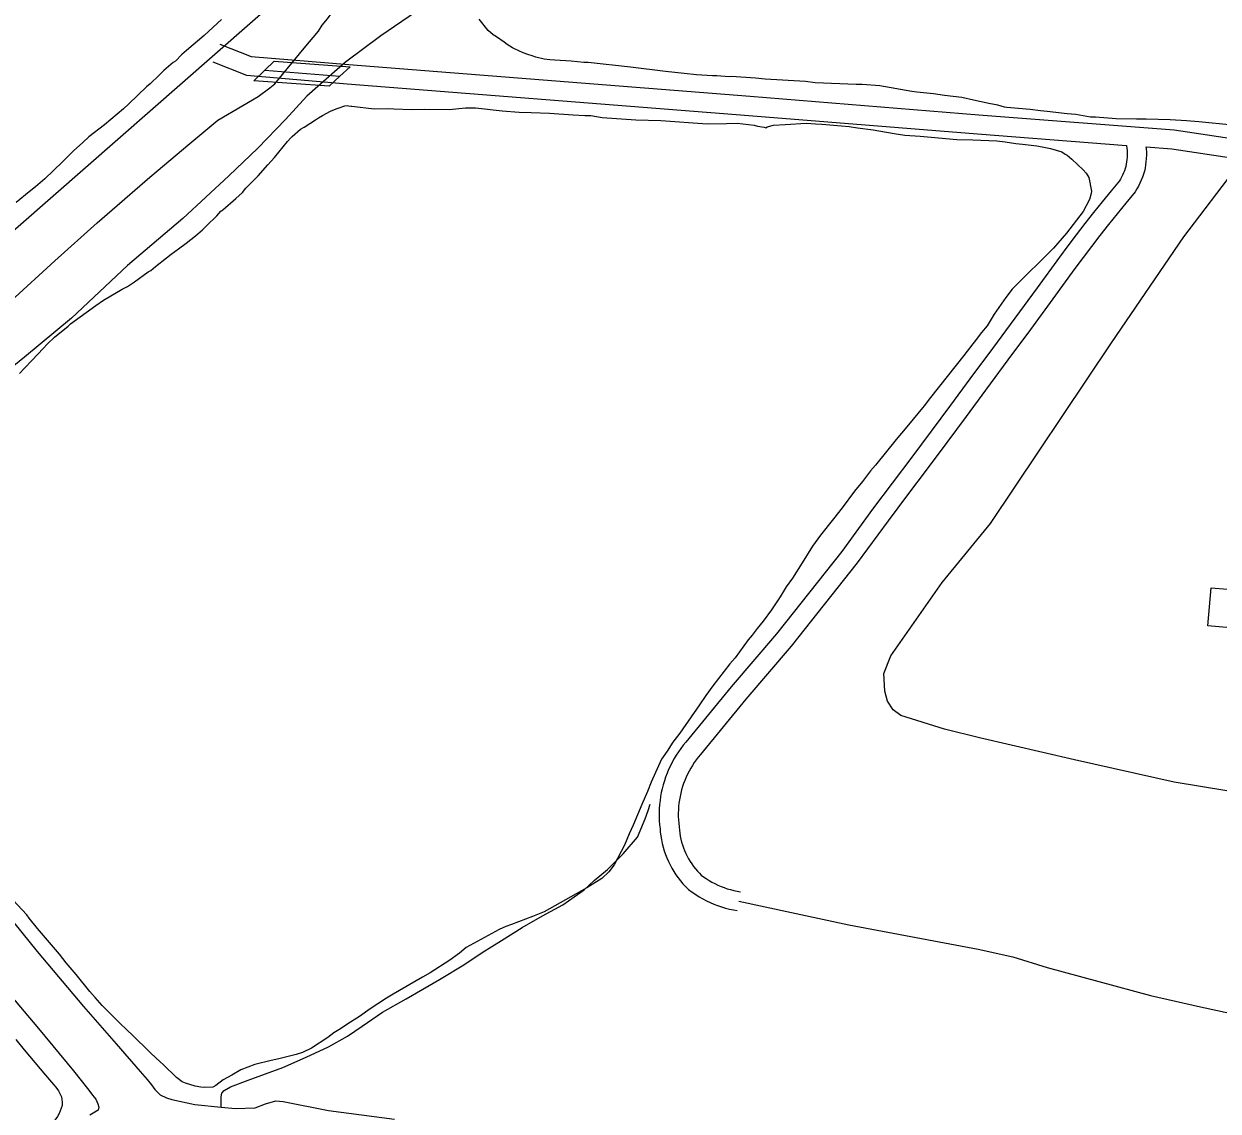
# Model space of a CAD drawing. Extents: x 3704301 to 3742427, y 506229 to 532009.
# Drawn here: x 3711690 to 3713561, y 513265 to 514968 of the extents above; entities that cross this region are included whole.
import ezdxf

# ---------------------------------------------------------------- set-up
doc = ezdxf.new("R2010")
doc.units = 0
for name, color, linetype in [('V-BLDG-OTLN', 7, 'Continuous'), ('V-BRDG-OTLN', 7, 'Continuous'), ('V-ROAD-CNTR', 7, 'Continuous'), ('V-SITE-OTLN', 7, 'Continuous'), ('V-SITE-VEGE', 7, 'Continuous'), ('V-TOPO-SHOR', 7, 'Continuous')]:
    doc.layers.add(name, color=color, linetype=linetype)

msp = doc.modelspace()

# ---------------------------------------------------------------- linework, layer by layer
at = {"layer": 'V-BLDG-OTLN'}
msp.add_lwpolyline([(3713544.7, 514025.4), (3713549.9, 514085), (3713626.5, 514078.3), (3713621.3, 514018.6)], close=True, dxfattribs=at)
at = {"layer": 'V-BRDG-OTLN'}
msp.add_lwpolyline([(3712168.1, 514870.7), (3712050.2, 514879.1), (3712067.1, 514895.4), (3712081.8, 514909.6), (3712200.8, 514900.6), (3712184.8, 514886)], close=True, dxfattribs=at)
msp.add_lwpolyline([(3712067.1, 514895.4), (3712067.1, 514895.4), (3712184.7, 514886)], dxfattribs=at)
at = {"layer": 'V-ROAD-CNTR'}
for points in [[(3715473.7, 517950.3), (3715027.2, 517564.7), (3714357.4, 516980.7), (3713747, 516446.8), (3713270.7, 516033.3), (3712868.6, 515682.4), (3712145.3, 515057.4), (3711578.9, 514561.5), (3711154.4, 514191.5), (3710803.6, 513881.9)], [(3711996.6, 514936.3), (3712045.7, 514917), (3712198.7, 514904.2), (3712827.8, 514854.7), (3713186, 514825.8), (3713491.6, 514802), (3713613.6, 514783.7), (3713682.8, 514772.8), (3713717.7, 514762.7), (3713731, 514751.5), (3713739.5, 514739.8), (3713745, 514729.7), (3713749.8, 514719.1), (3713753.5, 514702.8), (3713754.5, 514675), (3713752.6, 514660.9)], [(3711985.6, 514908.4), (3712038.8, 514887.5), (3712196.2, 514874.3), (3712825.4, 514824.8), (3713183.6, 514795.9), (3713417.1, 514777.7)], [(3713416.9, 514777.7), (3713417.1, 514776.9), (3713417.6, 514773.3), (3713418, 514769.7), (3713418.2, 514766.2), (3713418.2, 514762.6), (3713418.1, 514759), (3713417.8, 514755.4), (3713417.3, 514751.8), (3713416.7, 514748.3), (3713415.9, 514744.8), (3713414.9, 514741.4), (3713413.8, 514737.9), (3713412.5, 514734.6), (3713411, 514731.3), (3713409.4, 514728.1), (3713407.7, 514725), (3713406.1, 514722.5), (3713392.9, 514706.5), (3713379, 514689.5), (3713365.3, 514672.4), (3713351.8, 514655.2), (3713338.4, 514637.8), (3713325.2, 514620.4), (3713312.1, 514602.8), (3713277.3, 514554.9), (3713242.3, 514507.3), (3713207.2, 514459.7), (3713171.9, 514412.2), (3713141.6, 514371.1), (3713111.3, 514330.2), (3713080.8, 514289.3), (3713050.2, 514248.6), (3713019.4, 514207.8), (3712971.1, 514141.9), (3712868.8, 514012.8), (3712797.6, 513929.7), (3712726.7, 513842.9), (3712722.8, 513838.2), (3712719, 513833.2), (3712715.3, 513828), (3712711.8, 513822.7), (3712708.5, 513817.3), (3712705.4, 513811.7), (3712702.5, 513806), (3712699.8, 513800.3), (3712697.3, 513794.4), (3712695.1, 513788.5), (3712693.1, 513782.5), (3712691.2, 513776.4), (3712689.7, 513770.2), (3712688.3, 513764), (3712687.2, 513757.8), (3712686.3, 513751.5), (3712685.6, 513745.2), (3712685.1, 513738.8), (3712684.9, 513732.5), (3712685, 513726.1), (3712685.2, 513719.8), (3712685.7, 513713.4), (3712686.4, 513707.6), (3712686.8, 513702.2), (3712687.6, 513696.3), (3712688.5, 513690.4), (3712689.8, 513684.5), (3712691.2, 513678.7), (3712692.9, 513673), (3712694.9, 513667.3), (3712697.1, 513661.8), (3712699.5, 513656.3), (3712702.1, 513650.9), (3712704.9, 513645.6), (3712708, 513640.5), (3712711.3, 513635.5), (3712714.8, 513630.6), (3712718.4, 513625.9), (3712722.3, 513621.4), (3712726.4, 513617), (3712731.1, 513612.2), (3712736.9, 513607.9), (3712742.2, 513604.3), (3712747.6, 513600.8), (3712753.2, 513597.6), (3712758.9, 513594.6), (3712764.7, 513591.9), (3712770.6, 513589.4), (3712776.6, 513587.1), (3712782.6, 513585), (3712788.8, 513583.2), (3712795, 513581.6), (3712801.3, 513580.3), (3712807.3, 513579.2)], [(3713447.6, 514775.3), (3713447.9, 514772.2), (3713448.2, 514767.2), (3713448.2, 514762.2), (3713448, 514757.2), (3713447.6, 514752.2), (3713447, 514747.2), (3713446.1, 514742.3), (3713445, 514737.4), (3713443.6, 514732.6), (3713442, 514727.8), (3713440.2, 514723.2), (3713438.2, 514718.6), (3713436, 514714.1), (3713433.5, 514709.7), (3713430.5, 514704.9), (3713416, 514687.4), (3713402.4, 514670.7), (3713388.9, 514653.8), (3713375.5, 514636.8), (3713362.3, 514619.6), (3713349.2, 514602.4), (3713336.3, 514585), (3713301.5, 514537.2), (3713266.5, 514489.5), (3713231.3, 514441.9), (3713196, 514394.4), (3713165.8, 514353.3), (3713135.4, 514312.3), (3713104.8, 514271.4), (3713074.2, 514230.5), (3713043.5, 514189.9), (3712995, 514123.7), (3712891.9, 513993.7), (3712820.6, 513910.4), (3712749.8, 513823.8), (3712746.3, 513819.5), (3712743.1, 513815.3), (3712740, 513811), (3712737.1, 513806.7), (3712734.4, 513802.2), (3712731.8, 513797.6), (3712729.5, 513792.9), (3712727.2, 513788.1), (3712725.2, 513783.3), (3712723.3, 513778.4), (3712721.7, 513773.4), (3712720.2, 513768.4), (3712718.8, 513763.3), (3712717.7, 513758.1), (3712716.8, 513753), (3712716, 513747.8), (3712715.5, 513742.5), (3712715.1, 513737.3), (3712714.9, 513732), (3712715, 513726.8), (3712715.2, 513721.5), (3712715.6, 513716.3), (3712716.2, 513710.6), (3712716.7, 513705.3), (3712717.2, 513700.6), (3712718, 513695.9), (3712719, 513691.3), (3712720.2, 513686.7), (3712721.5, 513682.1), (3712723.1, 513677.7), (3712724.8, 513673.2), (3712726.7, 513668.9), (3712728.8, 513664.6), (3712731, 513660.5), (3712733.4, 513656.4), (3712736, 513652.4), (3712738.8, 513648.6), (3712741.7, 513644.9), (3712744.8, 513641.2), (3712748, 513637.8), (3712750.8, 513635), (3712754.4, 513632.3), (3712758.7, 513629.3), (3712763.1, 513626.5), (3712767.7, 513623.9), (3712772.3, 513621.5), (3712777.1, 513619.2), (3712781.9, 513617.2), (3712786.8, 513615.3), (3712791.7, 513613.6), (3712796.8, 513612.1), (3712801.8, 513610.8), (3712807, 513609.7), (3712812.4, 513608.8)], [(3713447.9, 514775.3), (3713488.2, 514772.2), (3713609.1, 514754.1), (3713676.3, 514743.5), (3713703.3, 514735.7), (3713708.9, 514730.9), (3713714.1, 514723.8), (3713718.1, 514716.3), (3713721.3, 514709.5), (3713723.6, 514699), (3713724.4, 514676.5), (3713695.3, 514453.6), (3713653.5, 514145.4)], [(3712809.9, 513594), (3712982, 513557), (3713184.7, 513519.1), (3713238.8, 513507), (3713292.6, 513490.3), (3713454.5, 513446.4), (3713533.2, 513428.4), (3713579, 513418.9), (3713659.6, 513406.1), (3713852.5, 513375.6), (3714024.9, 513352.7), (3714241.8, 513312.8), (3714351.1, 513291.5)]]:
    msp.add_lwpolyline(points, dxfattribs=at)
at = {"layer": 'V-SITE-OTLN'}
msp.add_lwpolyline([(3713574.4, 513766.7), (3713491.7, 513780.6), (3713335.8, 513815.2), (3713186.9, 513850.1), (3713131.7, 513863.3), (3713063.8, 513885), (3713051.7, 513893.5), (3713042.7, 513907.2), (3713038.4, 513923.1), (3713036.8, 513950.7), (3713048.1, 513978.4), (3713128.4, 514093.4), (3713204, 514185.6), (3713393.4, 514468.4), (3713506.7, 514634.6), (3713592.1, 514746.4)], dxfattribs=at)
at = {"layer": 'V-SITE-VEGE'}
for points in [[(3711999.4, 514974.9), (3711979.8, 514956.8), (3711972.5, 514950), (3711944.8, 514926.6), (3711937.1, 514920.2), (3711927.2, 514909.9), (3711923.6, 514907.5), (3711909.2, 514895.3), (3711901.5, 514887.5), (3711887.6, 514874.3), (3711881.9, 514869.4), (3711854, 514843), (3711845.8, 514835.2), (3711816, 514809.8), (3711791.8, 514790.9), (3711782, 514782.1), (3711767.6, 514769.4), (3711750.5, 514751.8), (3711722.7, 514725.4), (3711707.8, 514712.7), (3711698, 514704.9), (3711678, 514688.3)], [(3713400.8, 514819.6), (3713368.6, 514821.9), (3713360.6, 514822.2), (3713337.6, 514826.3), (3713324, 514827.2), (3713293, 514831), (3713282.4, 514831.8), (3713265.9, 514834.2), (3713229.8, 514837.2), (3713225.8, 514837.8), (3713215.3, 514840.6), (3713201.3, 514843.5), (3713177.3, 514848.7), (3713159.3, 514852.7), (3713132.2, 514855.9), (3713114.7, 514858.4), (3713088.6, 514861.1), (3713080.6, 514862.3), (3713030.6, 514871.2), (3713003, 514872.9), (3712993.4, 514873.2), (3712929.6, 514875.9), (3712914.1, 514877.8), (3712850.9, 514881.5), (3712835.8, 514882.9), (3712797.7, 514885.5), (3712794.6, 514885), (3712775.1, 514886.6), (3712768.5, 514886.7), (3712743.5, 514888.4), (3712724.4, 514890.4), (3712694.8, 514893.7), (3712640.2, 514900.2), (3712574, 514907.5), (3712567, 514907.7), (3712546.9, 514909.8), (3712521.3, 514911.4), (3712513.8, 514911.6), (3712504.8, 514912.9), (3712491.8, 514915.8), (3712485.8, 514917.9), (3712479.3, 514920.1), (3712471.9, 514922.8), (3712458.5, 514929.2), (3712455.5, 514930.3), (3712447.1, 514935.6), (3712442.1, 514939.2), (3712430.3, 514947.6), (3712424.9, 514950.7), (3712417, 514957.5), (3712402.9, 514975.4)], [(3711682.8, 514420.5), (3711690.6, 514428.8), (3711703, 514441.5), (3711720, 514459.7), (3711726.8, 514467), (3711737.6, 514477.3), (3711759.2, 514494.8), (3711762.8, 514498.3), (3711802.8, 514526.9), (3711814.6, 514535.1), (3711843.7, 514552.4), (3711851.9, 514556.7), (3711863.1, 514564), (3711884.6, 514579.5), (3711888.7, 514581.9), (3711895.9, 514588.2), (3711913.4, 514601.8), (3711920.6, 514607.2), (3711931.9, 514615.9), (3711944.2, 514624.6), (3711958.6, 514636.3), (3711969.4, 514645.6), (3711976.1, 514651.9), (3711992.1, 514667.6), (3711998.3, 514674.5), (3712001.4, 514676.9), (3712022, 514694.5), (3712032.3, 514704.2), (3712037.5, 514710.6), (3712052.5, 514725.8), (3712056.6, 514730.2), (3712072.1, 514747.4), (3712082.5, 514758.7), (3712102.8, 514783.8), (3712108, 514789.7), (3712110, 514791.6), (3712122.9, 514803.4), (3712129, 514806.2), (3712146.9, 514817.8), (3712151.5, 514820.7), (3712157.7, 514824.6), (3712170.4, 514831.3), (3712179.1, 514835.1), (3712183.6, 514836.4), (3712189.7, 514838.8), (3712192.8, 514839.7), (3712196.3, 514840.1), (3712198.3, 514839.6), (3712202.3, 514839), (3712203.8, 514839.4), (3712238.4, 514835)], [(3712238.4, 514835), (3712261, 514835.4), (3712269.6, 514835.2), (3712297.2, 514833.9), (3712317.3, 514834.4), (3712356, 514833.8), (3712381.7, 514836.7), (3712397.3, 514836.8), (3712438.9, 514832.1), (3712465.5, 514829.9), (3712484.6, 514829.4), (3712513.2, 514828.1), (3712550.4, 514825.6), (3712568.4, 514824.7), (3712578, 514824.4), (3712595.5, 514821.4), (3712648.2, 514818), (3712687.4, 514816.9), (3712760.1, 514811.5), (3712790.3, 514812.2), (3712807.4, 514812.7), (3712834, 514809.5), (3712839, 514807.9), (3712849.5, 514806.1), (3712852, 514805.5), (3712854, 514807), (3712864.1, 514809.2), (3712882.3, 514810.7), (3712915.5, 514812.4), (3712930.1, 514811.5), (3712939.6, 514811.2), (3712970.7, 514808.4), (3712982.8, 514807.5), (3712995.8, 514805.2), (3713020.3, 514802), (3713052.9, 514796.6), (3713069.9, 514793.7), (3713094, 514792), (3713151.1, 514787), (3713176.3, 514786.3), (3713213.9, 514784.8), (3713227, 514783.4), (3713243.5, 514780.5), (3713254, 514779.7), (3713276.6, 514777.1), (3713290.1, 514774.7), (3713298.1, 514773), (3713315.5, 514767.5), (3713321, 514763.8), (3713323.9, 514762.2), (3713331.3, 514756), (3713349, 514739.4), (3713353.9, 514734.3), (3713358.2, 514727.6), (3713362.2, 514705.9), (3713361.6, 514702.4), (3713359.3, 514692.9), (3713349.2, 514674.1), (3713323.2, 514640.1), (3713302.5, 514617), (3713288, 514602.3), (3713255, 514570), (3713237.9, 514552.4), (3713228, 514539.6), (3713209.7, 514513.4), (3713198.6, 514495.1), (3713189.8, 514484.8), (3713178.4, 514469.5), (3713176.3, 514467), (3713162.2, 514448.8), (3713110.2, 514382.8), (3713100.3, 514370), (3713072.8, 514337.1), (3713056.1, 514316.9), (3713023.9, 514277), (3713016.1, 514268.2), (3713003.6, 514251.4), (3712991.1, 514236.2), (3712971.8, 514210), (3712958.3, 514192.8), (3712937.5, 514167.2), (3712925, 514150), (3712909.2, 514123.7), (3712894, 514100), (3712884, 514086.2), (3712874.6, 514070.9), (3712861, 514050.1), (3712847.9, 514032.4), (3712838.6, 514021), (3712830.7, 514010.7), (3712824.5, 514003.3), (3712804.2, 513975.2), (3712795.9, 513965.9), (3712768.8, 513931.4), (3712758.3, 513916.1), (3712748.4, 513901.3), (3712717.5, 513857.4), (3712706.6, 513843.1), (3712697.7, 513829.2), (3712688.8, 513816.4), (3712672.3, 513780.6)], [(3713583, 514809.2), (3713530.3, 514814.6), (3713510.8, 514816.1), (3713485.7, 514817.8), (3713448, 514818.8), (3713432.9, 514818.7), (3713400.8, 514819.6)], [(3712672.3, 513780.6), (3712666.8, 513765.7), (3712657.7, 513745.3), (3712644.3, 513713), (3712637.9, 513699.6), (3712630.9, 513681.7), (3712614.5, 513650.9), (3712606.2, 513640.1), (3712595.3, 513629.8), (3712571.8, 513614.9), (3712504.9, 513577.5), (3712486.6, 513569.9), (3712453.6, 513557.7), (3712445, 513554.4), (3712434.3, 513549.7), (3712382.8, 513521.4), (3712372, 513512.6), (3712357.1, 513501.5), (3712326.4, 513481.7), (3712314.2, 513475), (3712268.2, 513448.5), (3712258, 513442.3), (3712230.9, 513424.4), (3712217, 513414.7), (3712195.5, 513400.7), (3712185.8, 513393.9), (3712175.6, 513387.7), (3712165.8, 513380.4), (3712140.3, 513364), (3712126.5, 513357.3), (3712116.4, 513354), (3712089, 513347.2), (3712077.4, 513344.5), (3712051.6, 513338.2), (3712029.7, 513329.7), (3712015.4, 513321.5), (3712002.2, 513314.4), (3711990.4, 513305.6), (3711985.8, 513302.7), (3711973.2, 513302.1), (3711967.2, 513302.7), (3711958.2, 513304.5), (3711943.2, 513308.9), (3711937.7, 513311.1), (3711928.9, 513317.8), (3711907.8, 513338.5), (3711903.4, 513342.6), (3711888.7, 513356.1), (3711858.3, 513385.6), (3711853.4, 513390.7), (3711838.2, 513405.2), (3711812.7, 513430.5), (3711801.5, 513443.4), (3711793.2, 513452.7), (3711771.8, 513479.4), (3711756.2, 513497.4), (3711745.5, 513510.8), (3711711.4, 513551.4), (3711698.2, 513567.3), (3711694.3, 513572.5), (3711672.3, 513596.2)], [(3711677.1, 513377.3), (3711690.2, 513361.4), (3711723.8, 513321.3), (3711736, 513306.9), (3711739.9, 513302.8), (3711744.3, 513297.1), (3711748.6, 513287.4), (3711749.9, 513279.4), (3711749.7, 513273.8), (3711745.3, 513261.4), (3711742.7, 513256.9), (3711738.5, 513251), (3711719, 513233.4), (3711714.9, 513230.5), (3711701.6, 513221.8), (3711662.3, 513199.8)]]:
    msp.add_lwpolyline(points, dxfattribs=at)
at = {"layer": 'V-TOPO-SHOR'}
for points in [[(3711670, 514534.2), (3711738.4, 514596.8), (3711804.4, 514656.5), (3711887.3, 514728.2), (3711949.6, 514780.9), (3711993.7, 514817), (3712032.7, 514840.2), (3712056.8, 514854.4), (3712074.9, 514868.1), (3712082.7, 514874.4), (3712129.1, 514929.9), (3712151.1, 514956.5), (3712157.3, 514965.8), (3712165.2, 514976.2), (3712172, 514985.5), (3712181.1, 514996.5), (3712192.7, 515009.8), (3712228.4, 515040.2), (3712302.6, 515097.3), (3712384.8, 515167.3), (3712462.3, 515235), (3712558.4, 515312.8)], [(3712326.1, 515002.1), (3712249, 514949.2), (3712193.6, 514908.1), (3712133, 514854.7), (3712099.6, 514818.4), (3712056.4, 514773.4), (3712010.9, 514730.3), (3711938.8, 514663), (3711852.3, 514589.6), (3711764.4, 514507.4), (3711690.7, 514446.1), (3711615.8, 514385.5)], [(3711126.9, 514066.9), (3711128, 514065.7), (3711135.1, 514064.3), (3711142.1, 514062.3), (3711163.5, 514041.7), (3711230.6, 513963.7), (3711316.5, 513862.1), (3711388.7, 513775), (3711469, 513681.9), (3711544.2, 513596.5), (3711639.3, 513481.1), (3711712.6, 513394.6), (3711767.6, 513328.2), (3711791.7, 513298), (3711797.4, 513290.1), (3711802.5, 513284.1), (3711805.9, 513276.9), (3711807.5, 513271.5), (3711806.2, 513266.8), (3711793, 513258.9)], [(3711998.8, 513271.6), (3711998.7, 513287.5), (3712000, 513293.4), (3712003.7, 513297.5), (3712013.3, 513303.1), (3712041.3, 513313.6), (3712095.7, 513333.4), (3712132.1, 513349.6), (3712166.9, 513365.8), (3712196.9, 513382.8), (3712219.7, 513398.1), (3712251.6, 513420.3), (3712288.8, 513441.2), (3712341.1, 513471.2), (3712378.9, 513494.4), (3712407.8, 513513.8), (3712437.9, 513532.5), (3712470.3, 513552.9), (3712502.1, 513571), (3712533.9, 513588.4), (3712552, 513601), (3712567.6, 513611.8), (3712583.4, 513626.2), (3712604, 513643.9), (3712628.8, 513668.1), (3712650.8, 513694.1), (3712662.8, 513722.8), (3712667.9, 513736.2), (3712671.1, 513746.2)], [(3711614.2, 513634.2), (3711710.4, 513515.2), (3711783.2, 513429.3), (3711834.2, 513370.6), (3711872.1, 513327.1), (3711883, 513314.9), (3711889.9, 513306.5), (3711895, 513299.3), (3711900.2, 513293.8), (3711903.1, 513290.8), (3711913, 513285.8), (3711921.8, 513283.2), (3711957.6, 513275.7), (3711998.8, 513271.6), (3712021.3, 513269.3), (3712052.1, 513270.3), (3712068.2, 513276.9), (3712084.3, 513281.2), (3712096.1, 513280.3), (3712167.2, 513266), (3712270.3, 513252.7)]]:
    msp.add_lwpolyline(points, dxfattribs=at)

doc.saveas('drawing.dxf')
